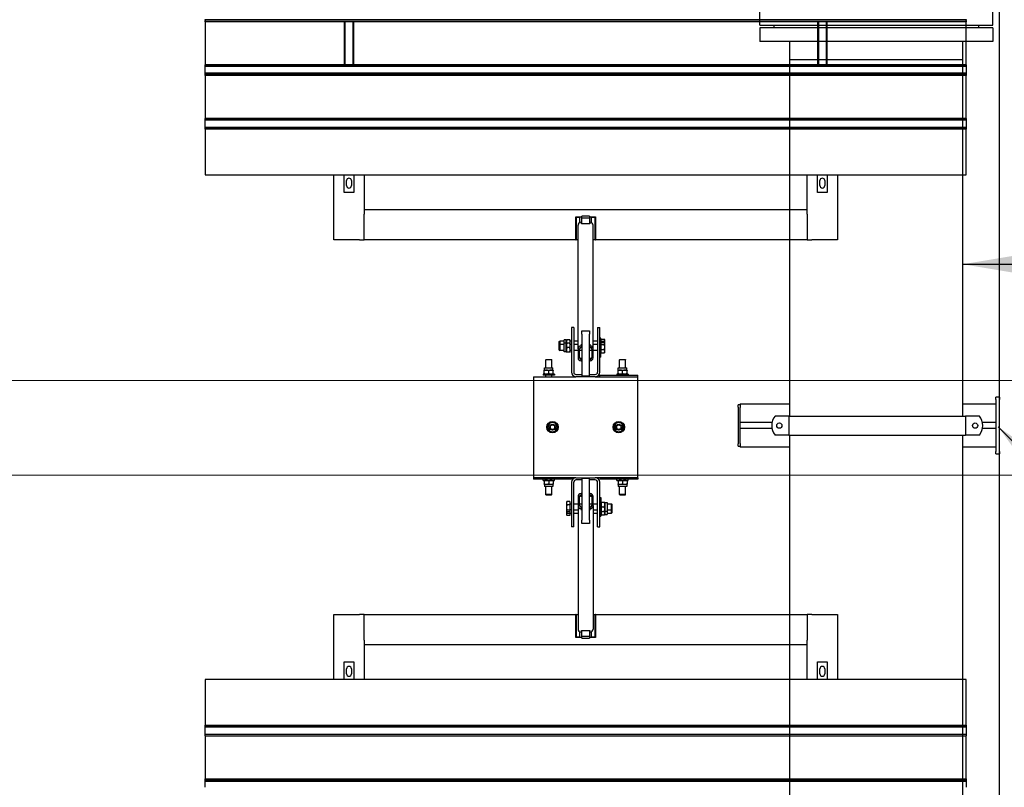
# Model space of a CAD drawing. Extents: x -89225 to 110569, y 13360 to 87647.
# Tile 317 of 478: x 47289 to 49889, y 69913 to 71941. Entities that reach past the tile are written whole.
import ezdxf

# ---------------------------------------------------------------- set-up
doc = ezdxf.new("R2010")
doc.units = 0
for name, color, linetype in [('Beluchtingstank', 253, 'Continuous'), ('Iv-Lines 035', 4, 'Continuous'), ('Iv-Lines 035 @ 100', 4, 'Continuous')]:
    doc.layers.add(name, color=color, linetype=linetype)
doc.styles.add('ISO', font='ISO.SHX')

# ---------------------------------------------------------------- blocks, each defined once
blk = doc.blocks.new('Leidingwerk beluchtingsinstallatie')
for p, q in [((1296564.8, -932306.8), (1296564.8, -932270.8)), ((1297179.8, -932306.8), (1297179.8, -932270.8)), ((1296564.8, -932306.8), (1297179.8, -932306.8)), ((1296602.3, -932306.8), (1296602.3, -932313.8)), ((1297142.3, -932306.8), (1297142.3, -932313.8)), ((1297179.8, -932313.8), (1296564.8, -932313.8)), ((1296564.8, -932313.8), (1296564.8, -932349.8)), ((1297179.8, -932313.8), (1297179.8, -932349.8)), ((1297179.8, -932349.8), (1296564.8, -932349.8)), ((1296643.7, -932397.4), (1296643.7, -932349.8)), ((1297100.9, -932397.4), (1297100.9, -932349.8)), ((1296643.7, -932397.4), (1297100.9, -932397.4)), ((1296643.7, -933339.8), (1296643.7, -932397.4)), ((1296643.7, -932397.4), (1297100.9, -932397.4)), ((1297100.9, -933339.8), (1297100.9, -932397.4)), ((1297197.8, -933289.5), (1297187.8, -933289.5)), ((1297187.8, -933295.5), (1297187.8, -933289.5)), ((1297187.8, -933295.5), (1297187.8, -933433.5)), ((1297197.8, -933289.5), (1297197.8, -933295.5)), ((1297197.8, -933433.5), (1297197.8, -933295.5)), ((1296507.8, -933316), (1296507.8, -933310)), ((1296512.8, -933310), (1296507.8, -933310)), ((1296507.8, -933316), (1296507.8, -933413)), ((1296512.8, -933307), (1296643.7, -933307)), ((1296512.8, -933307), (1296512.8, -933317)), ((1296512.8, -933357), (1296512.8, -933317)), ((1297100.9, -933307), (1297187.8, -933307)), ((1296633.4, -933339.8), (1296605.2, -933339.8)), ((1296641.4, -933339.8), (1296633.4, -933339.8)), ((1296641.4, -933339.8), (1296641.4, -933389.8)), ((1296641.4, -933339.8), (1297108.4, -933339.8)), ((1297108.4, -933339.8), (1297108.4, -933389.8)), ((1297116.4, -933339.8), (1297108.4, -933339.8)), ((1297144.6, -933339.8), (1297116.4, -933339.8)), ((1296597.1, -933357), (1296512.8, -933357)), ((1296512.8, -933372), (1296512.8, -933357)), ((1296512.8, -933412), (1296512.8, -933372)), ((1296512.8, -933372), (1296597, -933372)), ((1297187.8, -933357), (1297152.6, -933357)), ((1297152.7, -933372), (1297187.8, -933372)), ((1296633.4, -933389.8), (1296605.2, -933389.8)), ((1296641.4, -933389.8), (1296633.4, -933389.8)), ((1296641.4, -933389.8), (1297108.4, -933389.8)), ((1296643.7, -934466.8), (1296643.7, -933389.8)), ((1297100.9, -934466.8), (1297100.9, -933389.8)), ((1297116.4, -933389.8), (1297108.4, -933389.8)), ((1297144.6, -933389.8), (1297116.4, -933389.8)), ((1296507.8, -933419), (1296507.8, -933413)), ((1296507.8, -933419), (1296512.8, -933419)), ((1296512.8, -933412), (1296512.8, -933422)), ((1296643.7, -933422), (1296512.8, -933422)), ((1297187.8, -933422), (1297100.9, -933422)), ((1297187.8, -933439.5), (1297187.8, -933433.5)), ((1297187.8, -933439.5), (1297197.8, -933439.5)), ((1297197.8, -933433.5), (1297197.8, -933439.5))]:
    blk.add_line(p, q)
for centre in [(1296616.4, -933364.8), (1297133.4, -933364.8)]:
    blk.add_circle(centre, 7)
for centre, start, end in [((1296636.4, -933364.8), 141.3178, 218.6822), ((1297113.4, -933364.8), 321.3178, 38.6822)]:
    blk.add_arc(centre, 40, start, end)
blk = doc.blocks.new('Beluchtingselementen Bosman')
for p, q in [((1287289.4, -866121.8), (1287289.4, -866120.3)), ((1287289.4, -866121.8), (1287289.4, -866123.1)), ((1289299.4, -866121.8), (1287289.4, -866121.8)), ((1287289.4, -866125.9), (1287289.4, -866123.1)), ((1287289.4, -866126.6), (1287289.4, -866125.9)), ((1289299.4, -866125.9), (1287289.4, -866125.9)), ((1287289.4, -866126.6), (1287289.4, -866240)), ((1289299.4, -866126.6), (1287289.4, -866126.6)), ((1287656.9, -866126.6), (1287656.9, -866240)), ((1287658.9, -866126.6), (1287658.9, -866240)), ((1287679.9, -866126.6), (1287679.9, -866240)), ((1287681.9, -866240), (1287681.9, -866126.6)), ((1288906.9, -866126.6), (1288906.9, -866240)), ((1288908.9, -866126.6), (1288908.9, -866240)), ((1288929.9, -866126.6), (1288929.9, -866240)), ((1288931.9, -866240), (1288931.9, -866126.6)), ((1289299.4, -866120.3), (1289299.4, -866121.8)), ((1289299.4, -866123.1), (1289299.4, -866121.8)), ((1289299.4, -866123.1), (1289299.4, -866125.9)), ((1289299.4, -866125.9), (1289299.4, -866126.6)), ((1289299.4, -866240), (1289299.4, -866126.6)), ((1287289.4, -866240.7), (1287289.4, -866240)), ((1289299.4, -866240), (1287289.4, -866240)), ((1287289.4, -866243.5), (1287289.4, -866240.7)), ((1289299.4, -866240.7), (1287289.4, -866240.7)), ((1287289.4, -866243.5), (1287289.4, -866244.7)), ((1289299.4, -866243.5), (1287289.4, -866243.5)), ((1289299.4, -866240), (1289299.4, -866240.7)), ((1289299.4, -866240.7), (1289299.4, -866243.5)), ((1289299.4, -866244.7), (1289299.4, -866243.5)), ((1287289.4, -866246.3), (1287289.4, -866244.7)), ((1289299.4, -866244.7), (1287289.4, -866244.7)), ((1287289.4, -866262.3), (1287289.4, -866246.3)), ((1287289.4, -866263.8), (1287289.4, -866262.3)), ((1289299.4, -866262.3), (1287289.4, -866262.3)), ((1287289.4, -866263.8), (1287289.4, -866265.1)), ((1289299.4, -866263.8), (1287289.4, -866263.8)), ((1287289.4, -866267.9), (1287289.4, -866265.1)), ((1287289.4, -866268.6), (1287289.4, -866267.9)), ((1289299.4, -866267.9), (1287289.4, -866267.9)), ((1287289.4, -866268.6), (1287289.4, -866382)), ((1289299.4, -866268.6), (1287289.4, -866268.6)), ((1289299.4, -866244.7), (1289299.4, -866246.3)), ((1289299.4, -866246.3), (1289299.4, -866262.3)), ((1289299.4, -866262.3), (1289299.4, -866263.8)), ((1289299.4, -866265.1), (1289299.4, -866263.8)), ((1289299.4, -866265.1), (1289299.4, -866267.9)), ((1289299.4, -866267.9), (1289299.4, -866268.6)), ((1289299.4, -866382), (1289299.4, -866268.6)), ((1287289.4, -866382.7), (1287289.4, -866382)), ((1289299.4, -866382), (1287289.4, -866382)), ((1287289.4, -866385.5), (1287289.4, -866382.7)), ((1289299.4, -866382.7), (1287289.4, -866382.7)), ((1287289.4, -866385.5), (1287289.4, -866386.7)), ((1287289.4, -866388.3), (1287289.4, -866386.7)), ((1289299.4, -866386.7), (1287289.4, -866386.7)), ((1287289.4, -866404.3), (1287289.4, -866388.3)), ((1289299.4, -866382), (1289299.4, -866382.7)), ((1289299.4, -866382.7), (1289299.4, -866385.5)), ((1289299.4, -866386.7), (1289299.4, -866385.5)), ((1289299.4, -866386.7), (1289299.4, -866388.3)), ((1289299.4, -866388.3), (1289299.4, -866404.3)), ((1287289.4, -866405.8), (1287289.4, -866404.3)), ((1287289.4, -866405.8), (1287289.4, -866407.1)), ((1289299.4, -866405.8), (1287289.4, -866405.8)), ((1287289.4, -866409.9), (1287289.4, -866407.1)), ((1287289.4, -866410.6), (1287289.4, -866409.9)), ((1289299.4, -866409.9), (1287289.4, -866409.9)), ((1287289.4, -866410.6), (1287289.4, -866531.3)), ((1289299.4, -866410.6), (1287289.4, -866410.6)), ((1289299.4, -866404.3), (1289299.4, -866405.8)), ((1289299.4, -866407.1), (1289299.4, -866405.8)), ((1289299.4, -866407.1), (1289299.4, -866409.9)), ((1289299.4, -866409.9), (1289299.4, -866410.6)), ((1289299.4, -866531.3), (1289299.4, -866410.6)), ((1287289.4, -866531.3), (1289299.4, -866531.3)), ((1287629.4, -866702.8), (1287629.4, -866531.3)), ((1287656.9, -866577.9), (1287656.9, -866531.3)), ((1287662.9, -866559.3), (1287662.9, -866546.3)), ((1287675.9, -866546.3), (1287675.9, -866559.3)), ((1287681.9, -866531.3), (1287681.9, -866577.9)), ((1287709.4, -866531.3), (1287709.4, -866622.8)), ((1288879.4, -866622.8), (1288879.4, -866531.3)), ((1288906.9, -866577.9), (1288906.9, -866531.3)), ((1288912.9, -866559.3), (1288912.9, -866546.3)), ((1288925.9, -866546.3), (1288925.9, -866559.3)), ((1288931.9, -866531.3), (1288931.9, -866577.9)), ((1288959.4, -866531.3), (1288959.4, -866702.8)), ((1287681.9, -866577.9), (1287656.9, -866577.9)), ((1288931.9, -866577.9), (1288906.9, -866577.9)), ((1287709.4, -866622.8), (1288879.4, -866622.8)), ((1287709.4, -866622.8), (1287709.4, -866634.8)), ((1288879.4, -866634.8), (1288879.4, -866622.8)), ((1287709.4, -866702.8), (1287709.4, -866634.8)), ((1288268.4, -866702.8), (1288268.4, -866641.8)), ((1288268.4, -866641.8), (1288284.4, -866641.8)), ((1288269.4, -866642.8), (1288269.4, -866702.8)), ((1288269.4, -866642.8), (1288279.4, -866642.8)), ((1288279.4, -866657), (1288279.4, -866642.8)), ((1288283.4, -866656.4), (1288282.4, -866656.4)), ((1288283.4, -866660.9), (1288283.4, -866656.4)), ((1288304.4, -866640.6), (1288284.4, -866640.6)), ((1288284.4, -866645.9), (1288284.4, -866640.6)), ((1288304.4, -866645.9), (1288284.4, -866645.9)), ((1288284.4, -866660.9), (1288284.4, -866645.9)), ((1288304.4, -866640.6), (1288304.4, -866645.9)), ((1288304.4, -866641.8), (1288320.4, -866641.8)), ((1288304.4, -866645.9), (1288304.4, -866660.9)), ((1288306.4, -866656.4), (1288305.4, -866656.4)), ((1288305.4, -866656.4), (1288305.4, -866660.9)), ((1288309.4, -866642.8), (1288309.4, -866657)), ((1288309.4, -866642.8), (1288319.4, -866642.8)), ((1288319.4, -866702.8), (1288319.4, -866642.8)), ((1288320.4, -866641.8), (1288320.4, -866702.8)), ((1288879.4, -866634.8), (1288879.4, -866702.8)), ((1288274.4, -866990.6), (1288274.4, -866664.4)), ((1288305.4, -866660.9), (1288283.4, -866660.9)), ((1288314.4, -866990.6), (1288314.4, -866664.4)), ((1287697.4, -866702.8), (1287629.4, -866702.8)), ((1287697.4, -866702.8), (1287709.4, -866702.8)), ((1288268.4, -866702.8), (1287709.4, -866702.8)), ((1288268.4, -866702.8), (1288269.4, -866702.8)), ((1288274.4, -866702.8), (1288269.4, -866702.8)), ((1288319.4, -866702.8), (1288314.4, -866702.8)), ((1288319.4, -866702.8), (1288320.4, -866702.8)), ((1288879.4, -866702.8), (1288320.4, -866702.8)), ((1288879.4, -866702.8), (1288891.4, -866702.8)), ((1288959.4, -866702.8), (1288891.4, -866702.8)), ((1288256.9, -866934.3), (1288256.9, -867052.3)), ((1288262.9, -866934.3), (1288256.9, -866934.3)), ((1288262.9, -866934.3), (1288262.9, -867052.3)), ((1288284.4, -866943.4), (1288304.4, -866943.4)), ((1288284.4, -866952.3), (1288284.4, -866943.4)), ((1288304.4, -866943.4), (1288304.4, -866952.3)), ((1288325.9, -866934.3), (1288331.9, -866934.3)), ((1288325.9, -866934.3), (1288325.9, -867052.3)), ((1288331.9, -867052.3), (1288331.9, -866934.3)), ((1288224.9, -866971.8), (1288226.1, -866970.6)), ((1288224.9, -866980.7), (1288224.9, -866971.8)), ((1288226.1, -866970.6), (1288226.1, -866979.5)), ((1288237.9, -866970.6), (1288226.1, -866970.6)), ((1288237.9, -866976.2), (1288237.9, -866967.3)), ((1288243.4, -866967.3), (1288237.9, -866967.3)), ((1288243.4, -866967.3), (1288243.8, -866966.6)), ((1288243.4, -866976.2), (1288243.4, -866967.3)), ((1288243.8, -866966.6), (1288244.9, -866966.6)), ((1288252.4, -866966.6), (1288244.9, -866966.6)), ((1288252.4, -866966.6), (1288253.5, -866966.6)), ((1288253.9, -866967.3), (1288253.5, -866966.6)), ((1288253.9, -866976.2), (1288253.9, -866967.3)), ((1288256.9, -866970.6), (1288253.9, -866970.6)), ((1288274.4, -866970.6), (1288262.9, -866970.6)), ((1288284.4, -866952.3), (1288284.4, -867062)), ((1288304.4, -867062), (1288304.4, -866952.3)), ((1288325.9, -866970.6), (1288314.4, -866970.6)), ((1288334.9, -866962.5), (1288331.9, -866962.5)), ((1288334.9, -867012.5), (1288334.9, -866962.5)), ((1288335.7, -866967.6), (1288334.9, -866967.6)), ((1288335.7, -866964.9), (1288343.8, -866964.9)), ((1288335.7, -866970.1), (1288335.7, -866964.9)), ((1288335.7, -866973.8), (1288335.7, -866970.1)), ((1288335.7, -866970.1), (1288343.8, -866970.1)), ((1288344.9, -866966.6), (1288344.4, -866965.6)), ((1288344.9, -866967.5), (1288344.9, -866966.6)), ((1288344.9, -866975.5), (1288344.9, -866967.5)), ((1288224.9, -866980.7), (1288226.1, -866979.5)), ((1288224.9, -866994.3), (1288224.9, -866980.7)), ((1288224.9, -866994.3), (1288226.1, -866995.5)), ((1288226.1, -866979.5), (1288226.1, -866995.5)), ((1288237.9, -866979.5), (1288226.1, -866979.5)), ((1288237.9, -866995.5), (1288226.1, -866995.5)), ((1288237.9, -866998.7), (1288237.9, -866976.2)), ((1288243.4, -866976.2), (1288237.9, -866976.2)), ((1288243.4, -866976.2), (1288243.8, -866975.5)), ((1288243.4, -866998.7), (1288243.4, -866976.2)), ((1288243.8, -866975.5), (1288244.9, -866975.5)), ((1288252.4, -866975.5), (1288244.9, -866975.5)), ((1288252.4, -866987.5), (1288244.9, -866987.5)), ((1288252.4, -866975.5), (1288253.5, -866975.5)), ((1288253.9, -866976.2), (1288253.5, -866975.5)), ((1288253.9, -866998.7), (1288253.9, -866976.2)), ((1288256.9, -866979.5), (1288253.9, -866979.5)), ((1288256.9, -866995.5), (1288253.9, -866995.5)), ((1288274.4, -866979.5), (1288262.9, -866979.5)), ((1288274.4, -866995.5), (1288262.9, -866995.5)), ((1288274.4, -866990.6), (1288274.4, -867014.5)), ((1288278.4, -867014.5), (1288278.4, -866990.6)), ((1288284.4, -866995.5), (1288278.4, -866995.5)), ((1288283.4, -866982.7), (1288282.4, -866982.7)), ((1288282.4, -866986.7), (1288283.4, -866986.7)), ((1288283.4, -866982.7), (1288283.4, -866978.2)), ((1288283.4, -866978.2), (1288284.4, -866978.2)), ((1288284.4, -866982.2), (1288283.4, -866982.2)), ((1288283.4, -866986.7), (1288283.4, -866982.7)), ((1288304.4, -866978.2), (1288305.4, -866978.2)), ((1288305.4, -866982.2), (1288304.4, -866982.2)), ((1288310.4, -866995.5), (1288304.4, -866995.5)), ((1288305.4, -866978.2), (1288305.4, -866982.7)), ((1288305.4, -866982.7), (1288305.4, -866986.7)), ((1288306.4, -866982.7), (1288305.4, -866982.7)), ((1288305.4, -866986.7), (1288306.4, -866986.7)), ((1288310.4, -866990.6), (1288310.4, -867014.5)), ((1288325.9, -866979.5), (1288314.4, -866979.5)), ((1288314.4, -867014.5), (1288314.4, -866990.6)), ((1288325.9, -866995.5), (1288314.4, -866995.5)), ((1288335.7, -866976.5), (1288334.9, -866976.5)), ((1288335.7, -866973.8), (1288343.8, -866973.8)), ((1288335.7, -866979), (1288335.7, -866973.8)), ((1288335.7, -866992.7), (1288335.7, -866979)), ((1288335.7, -866979), (1288343.8, -866979)), ((1288335.7, -867001.2), (1288335.7, -866992.7)), ((1288335.7, -866992.7), (1288343.8, -866992.7)), ((1288344.9, -866975.5), (1288344.4, -866974.5)), ((1288344.9, -866976.4), (1288344.9, -866975.5)), ((1288344.9, -866985.8), (1288344.9, -866976.4)), ((1288344.9, -866996.9), (1288344.9, -866985.8)), ((1288344.9, -866999.5), (1288344.9, -866996.9)), ((1288189.4, -867019.3), (1288188.9, -867019.8)), ((1288204.9, -867019.8), (1288188.9, -867019.8)), ((1288188.9, -867041.3), (1288188.9, -867019.8)), ((1288189.4, -867019.3), (1288204.4, -867019.3)), ((1288204.4, -867019.3), (1288204.9, -867019.8)), ((1288204.9, -867041.3), (1288204.9, -867019.8)), ((1288243.4, -866998.7), (1288237.9, -866998.7)), ((1288243.4, -866998.7), (1288243.8, -866999.5)), ((1288244.9, -866999.5), (1288243.8, -866999.5)), ((1288252.4, -866999.5), (1288244.9, -866999.5)), ((1288253.5, -866999.5), (1288252.4, -866999.5)), ((1288253.9, -866998.7), (1288253.5, -866999.5)), ((1288283.4, -867018.5), (1288282.4, -867018.5)), ((1288282.4, -867022.5), (1288283.4, -867022.5)), ((1288283.4, -867018.5), (1288283.4, -867014.1)), ((1288283.4, -867014.1), (1288284.4, -867014.1)), ((1288284.4, -867018.1), (1288283.4, -867018.1)), ((1288283.4, -867022.5), (1288283.4, -867018.5)), ((1288304.4, -867014.1), (1288305.4, -867014.1)), ((1288305.4, -867018.1), (1288304.4, -867018.1)), ((1288305.4, -867014.1), (1288305.4, -867018.5)), ((1288306.4, -867018.5), (1288305.4, -867018.5)), ((1288305.4, -867018.5), (1288305.4, -867022.5)), ((1288305.4, -867022.5), (1288306.4, -867022.5)), ((1288334.9, -867012.5), (1288331.9, -867012.5)), ((1288335.7, -866998.5), (1288334.9, -866998.5)), ((1288335.7, -867001.2), (1288343.8, -867001.2)), ((1288344.9, -866999.5), (1288344.4, -867000.4)), ((1288384.4, -867019.3), (1288383.9, -867019.8)), ((1288399.9, -867019.8), (1288383.9, -867019.8)), ((1288383.9, -867041.3), (1288383.9, -867019.8)), ((1288384.4, -867019.3), (1288399.4, -867019.3)), ((1288399.4, -867019.3), (1288399.9, -867019.8)), ((1288399.9, -867041.3), (1288399.9, -867019.8)), ((1288185.7, -867046.8), (1288184.9, -867047.2)), ((1288184.9, -867048.3), (1288184.9, -867047.2)), ((1288184.9, -867055.8), (1288184.9, -867048.3)), ((1288185.7, -867041.3), (1288208.2, -867041.3)), ((1288185.7, -867046.8), (1288185.7, -867041.3)), ((1288185.7, -867046.8), (1288208.2, -867046.8)), ((1288196.9, -867055.8), (1288196.9, -867048.3)), ((1288208.2, -867046.8), (1288208.2, -867041.3)), ((1288208.2, -867046.8), (1288208.9, -867047.2)), ((1288208.9, -867047.2), (1288208.9, -867048.3)), ((1288208.9, -867055.8), (1288208.9, -867048.3)), ((1288380.7, -867046.8), (1288379.9, -867047.2)), ((1288379.9, -867048.3), (1288379.9, -867047.2)), ((1288379.9, -867055.8), (1288379.9, -867048.3)), ((1288380.7, -867041.3), (1288403.2, -867041.3)), ((1288380.7, -867046.8), (1288380.7, -867041.3)), ((1288380.7, -867046.8), (1288403.2, -867046.8)), ((1288391.9, -867055.8), (1288391.9, -867048.3)), ((1288403.2, -867046.8), (1288403.2, -867041.3)), ((1288403.2, -867046.8), (1288403.9, -867047.2)), ((1288403.9, -867047.2), (1288403.9, -867048.3)), ((1288403.9, -867055.8), (1288403.9, -867048.3)), ((1288156.9, -867064.3), (1288156.9, -867076.3)), ((1288156.9, -867064.3), (1288268.9, -867064.3)), ((1288211.9, -867057.3), (1288181.9, -867057.3)), ((1288181.9, -867057.3), (1288181.9, -867060.3)), ((1288211.9, -867060.3), (1288181.9, -867060.3)), ((1288184.9, -867056.9), (1288184.9, -867055.8)), ((1288185.7, -867057.3), (1288184.9, -867056.9)), ((1288188.9, -867064.3), (1288188.9, -867060.3)), ((1288204.9, -867064.3), (1288204.9, -867060.3)), ((1288208.2, -867057.3), (1288208.9, -867056.9)), ((1288208.9, -867055.8), (1288208.9, -867056.9)), ((1288211.9, -867057.3), (1288211.9, -867060.3)), ((1288268.9, -867058.3), (1288284.4, -867058.3)), ((1288319.9, -867064.3), (1288268.9, -867064.3)), ((1288284.4, -867062), (1288304.4, -867062)), ((1288304.4, -867058.3), (1288319.9, -867058.3)), ((1288319.9, -867064.3), (1288331.9, -867064.3)), ((1288331.9, -867060.3), (1288431.9, -867060.3)), ((1288331.9, -867064.3), (1288331.9, -867060.3)), ((1288331.9, -867064.3), (1288431.9, -867064.3)), ((1288406.9, -867057.3), (1288376.9, -867057.3)), ((1288376.9, -867057.3), (1288376.9, -867060.3)), ((1288379.9, -867056.9), (1288379.9, -867055.8)), ((1288380.7, -867057.3), (1288379.9, -867056.9)), ((1288403.2, -867057.3), (1288403.9, -867056.9)), ((1288403.9, -867055.8), (1288403.9, -867056.9)), ((1288406.9, -867057.3), (1288406.9, -867060.3)), ((1288431.9, -867064.3), (1288431.9, -867060.3)), ((1288431.9, -867076.3), (1288431.9, -867064.3)), ((1288156.9, -867076.3), (1288156.9, -867319.3)), ((1288431.9, -867319.3), (1288431.9, -867076.3)), ((1288156.9, -867319.3), (1288156.9, -867331.3)), ((1288256.9, -867331.3), (1288156.9, -867331.3)), ((1288156.9, -867331.3), (1288156.9, -867335.3)), ((1288256.9, -867335.3), (1288156.9, -867335.3)), ((1288181.9, -867338.3), (1288181.9, -867335.3)), ((1288211.9, -867338.3), (1288211.9, -867335.3)), ((1288256.9, -867331.3), (1288256.9, -867335.3)), ((1288268.9, -867331.3), (1288256.9, -867331.3)), ((1288268.9, -867331.3), (1288319.9, -867331.3)), ((1288284.4, -867333.5), (1288284.4, -867443.3)), ((1288304.4, -867333.5), (1288284.4, -867333.5)), ((1288304.4, -867443.3), (1288304.4, -867333.5)), ((1288331.9, -867331.3), (1288319.9, -867331.3)), ((1288431.9, -867331.3), (1288331.9, -867331.3)), ((1288331.9, -867331.3), (1288331.9, -867335.3)), ((1288431.9, -867335.3), (1288331.9, -867335.3)), ((1288376.9, -867338.3), (1288376.9, -867335.3)), ((1288406.9, -867338.3), (1288406.9, -867335.3)), ((1288431.9, -867331.3), (1288431.9, -867319.3)), ((1288431.9, -867331.3), (1288431.9, -867335.3)), ((1288181.9, -867338.3), (1288211.9, -867338.3)), ((1288185.7, -867338.3), (1288184.9, -867338.7)), ((1288184.9, -867339.8), (1288184.9, -867338.7)), ((1288184.9, -867339.8), (1288184.9, -867347.3)), ((1288184.9, -867348.4), (1288184.9, -867347.3)), ((1288185.7, -867348.8), (1288184.9, -867348.4)), ((1288208.2, -867348.8), (1288185.7, -867348.8)), ((1288185.7, -867348.8), (1288185.7, -867354.3)), ((1288208.2, -867354.3), (1288185.7, -867354.3)), ((1288188.9, -867375.8), (1288188.9, -867354.3)), ((1288196.9, -867339.8), (1288196.9, -867347.3)), ((1288204.9, -867375.8), (1288204.9, -867354.3)), ((1288208.2, -867338.3), (1288208.9, -867338.7)), ((1288208.2, -867348.8), (1288208.9, -867348.4)), ((1288208.2, -867348.8), (1288208.2, -867354.3)), ((1288208.9, -867338.7), (1288208.9, -867339.8)), ((1288208.9, -867339.8), (1288208.9, -867347.3)), ((1288208.9, -867347.3), (1288208.9, -867348.4)), ((1288256.9, -867343.3), (1288256.9, -867461.3)), ((1288262.9, -867461.3), (1288262.9, -867343.3)), ((1288284.4, -867337.3), (1288268.9, -867337.3)), ((1288319.9, -867337.3), (1288304.4, -867337.3)), ((1288325.9, -867461.3), (1288325.9, -867343.3)), ((1288331.9, -867461.3), (1288331.9, -867343.3)), ((1288376.9, -867338.3), (1288406.9, -867338.3)), ((1288380.7, -867338.3), (1288379.9, -867338.7)), ((1288379.9, -867339.8), (1288379.9, -867338.7)), ((1288379.9, -867339.8), (1288379.9, -867347.3)), ((1288379.9, -867348.4), (1288379.9, -867347.3)), ((1288380.7, -867348.8), (1288379.9, -867348.4)), ((1288403.2, -867348.8), (1288380.7, -867348.8)), ((1288380.7, -867348.8), (1288380.7, -867354.3)), ((1288403.2, -867354.3), (1288380.7, -867354.3)), ((1288383.9, -867375.8), (1288383.9, -867354.3)), ((1288391.9, -867339.8), (1288391.9, -867347.3)), ((1288399.9, -867375.8), (1288399.9, -867354.3)), ((1288403.2, -867338.3), (1288403.9, -867338.7)), ((1288403.2, -867348.8), (1288403.9, -867348.4)), ((1288403.2, -867348.8), (1288403.2, -867354.3)), ((1288403.9, -867338.7), (1288403.9, -867339.8)), ((1288403.9, -867339.8), (1288403.9, -867347.3)), ((1288403.9, -867347.3), (1288403.9, -867348.4)), ((1288204.9, -867375.8), (1288188.9, -867375.8)), ((1288189.4, -867376.3), (1288188.9, -867375.8)), ((1288189.4, -867376.3), (1288204.4, -867376.3)), ((1288204.4, -867376.3), (1288204.9, -867375.8)), ((1288274.4, -867381), (1288274.4, -867404.9)), ((1288278.4, -867404.9), (1288278.4, -867381)), ((1288283.4, -867373.1), (1288282.4, -867373.1)), ((1288282.4, -867377.1), (1288283.4, -867377.1)), ((1288283.4, -867377.1), (1288283.4, -867373.1)), ((1288283.4, -867381.5), (1288283.4, -867377.1)), ((1288283.4, -867377.5), (1288284.4, -867377.5)), ((1288284.4, -867381.5), (1288283.4, -867381.5)), ((1288304.4, -867377.5), (1288305.4, -867377.5)), ((1288305.4, -867381.5), (1288304.4, -867381.5)), ((1288306.4, -867373.1), (1288305.4, -867373.1)), ((1288305.4, -867373.1), (1288305.4, -867377.1)), ((1288305.4, -867377.1), (1288305.4, -867381.5)), ((1288305.4, -867377.1), (1288306.4, -867377.1)), ((1288310.4, -867381), (1288310.4, -867404.9)), ((1288314.4, -867404.9), (1288314.4, -867381)), ((1288331.9, -867383.1), (1288334.9, -867383.1)), ((1288334.9, -867383.1), (1288334.9, -867433.1)), ((1288399.9, -867375.8), (1288383.9, -867375.8)), ((1288384.4, -867376.3), (1288383.9, -867375.8)), ((1288384.4, -867376.3), (1288399.4, -867376.3)), ((1288399.4, -867376.3), (1288399.9, -867375.8)), ((1288243.9, -867396.1), (1288244.5, -867395.2)), ((1288243.9, -867396.1), (1288243.9, -867398.6)), ((1288243.9, -867398.6), (1288243.9, -867409.8)), ((1288243.9, -867409.8), (1288243.9, -867419.2)), ((1288253.1, -867394.4), (1288245, -867394.4)), ((1288253.1, -867402.9), (1288245, -867402.9)), ((1288253.1, -867394.4), (1288253.1, -867402.9)), ((1288253.1, -867397.1), (1288253.9, -867397.1)), ((1288253.1, -867402.9), (1288253.1, -867416.6)), ((1288253.9, -867419.1), (1288253.9, -867397.1)), ((1288253.9, -867400.6), (1288256.9, -867400.6)), ((1288262.9, -867400.1), (1288274.4, -867400.1)), ((1288274.4, -867404.9), (1288274.4, -867731.2)), ((1288278.4, -867400.1), (1288284.4, -867400.1)), ((1288283.4, -867408.9), (1288282.4, -867408.9)), ((1288282.4, -867412.9), (1288283.4, -867412.9)), ((1288283.4, -867412.9), (1288283.4, -867408.9)), ((1288283.4, -867417.4), (1288283.4, -867412.9)), ((1288283.4, -867413.4), (1288284.4, -867413.4)), ((1288304.4, -867400.1), (1288310.4, -867400.1)), ((1288304.4, -867413.4), (1288305.4, -867413.4)), ((1288306.4, -867408.9), (1288305.4, -867408.9)), ((1288305.4, -867408.9), (1288305.4, -867412.9)), ((1288305.4, -867412.9), (1288306.4, -867412.9)), ((1288305.4, -867412.9), (1288305.4, -867417.4)), ((1288314.4, -867400.1), (1288325.9, -867400.1)), ((1288314.4, -867404.9), (1288314.4, -867731.2)), ((1288334.9, -867396.9), (1288335.3, -867396.1)), ((1288335.3, -867396.1), (1288336.4, -867396.1)), ((1288336.4, -867396.1), (1288343.9, -867396.1)), ((1288336.4, -867408.1), (1288343.9, -867408.1)), ((1288343.9, -867396.1), (1288345, -867396.1)), ((1288345.4, -867396.9), (1288345, -867396.1)), ((1288345.4, -867396.9), (1288345.4, -867419.4)), ((1288345.4, -867396.9), (1288350.9, -867396.9)), ((1288350.9, -867396.9), (1288350.9, -867419.4)), ((1288350.9, -867400.1), (1288362.7, -867400.1)), ((1288362.7, -867416.1), (1288362.7, -867400.1)), ((1288363.9, -867401.3), (1288362.7, -867400.1)), ((1288363.9, -867401.3), (1288363.9, -867414.9)), ((1288243.9, -867419.2), (1288243.9, -867420.1)), ((1288243.9, -867420.1), (1288244.5, -867421.1)), ((1288243.9, -867420.1), (1288243.9, -867428.1)), ((1288243.9, -867428.1), (1288243.9, -867429)), ((1288243.9, -867429), (1288244.5, -867429.9)), ((1288253.1, -867416.6), (1288245, -867416.6)), ((1288253.1, -867421.8), (1288245, -867421.8)), ((1288253.1, -867425.5), (1288245, -867425.5)), ((1288253.1, -867430.7), (1288245, -867430.7)), ((1288253.1, -867416.6), (1288253.1, -867421.8)), ((1288253.1, -867419.1), (1288253.9, -867419.1)), ((1288253.1, -867421.8), (1288253.1, -867425.5)), ((1288253.1, -867425.5), (1288253.1, -867430.7)), ((1288253.1, -867428), (1288253.9, -867428)), ((1288253.9, -867415.6), (1288256.9, -867415.6)), ((1288253.9, -867428), (1288253.9, -867419.1)), ((1288253.9, -867424.5), (1288256.9, -867424.5)), ((1288262.9, -867416.1), (1288274.4, -867416.1)), ((1288262.9, -867425), (1288274.4, -867425)), ((1288284.4, -867417.4), (1288283.4, -867417.4)), ((1288305.4, -867417.4), (1288304.4, -867417.4)), ((1288314.4, -867416.1), (1288325.9, -867416.1)), ((1288314.4, -867425), (1288325.9, -867425)), ((1288331.9, -867433.1), (1288334.9, -867433.1)), ((1288334.9, -867419.4), (1288335.3, -867420.1)), ((1288334.9, -867428.2), (1288335.3, -867429)), ((1288336.4, -867420.1), (1288335.3, -867420.1)), ((1288336.4, -867429), (1288335.3, -867429)), ((1288336.4, -867420.1), (1288343.9, -867420.1)), ((1288336.4, -867429), (1288343.9, -867429)), ((1288345, -867420.1), (1288343.9, -867420.1)), ((1288345, -867429), (1288343.9, -867429)), ((1288345.4, -867419.4), (1288345, -867420.1)), ((1288345.4, -867428.2), (1288345, -867429)), ((1288345.4, -867419.4), (1288350.9, -867419.4)), ((1288345.4, -867419.4), (1288345.4, -867428.2)), ((1288345.4, -867428.2), (1288350.9, -867428.2)), ((1288350.9, -867416.1), (1288362.7, -867416.1)), ((1288350.9, -867419.4), (1288350.9, -867428.2)), ((1288350.9, -867425), (1288362.7, -867425)), ((1288363.9, -867414.9), (1288362.7, -867416.1)), ((1288362.7, -867425), (1288362.7, -867416.1)), ((1288363.9, -867423.8), (1288362.7, -867425)), ((1288363.9, -867414.9), (1288363.9, -867423.8)), ((1288262.9, -867461.3), (1288256.9, -867461.3)), ((1288284.4, -867452.2), (1288284.4, -867443.3)), ((1288304.4, -867452.2), (1288284.4, -867452.2)), ((1288304.4, -867443.3), (1288304.4, -867452.2)), ((1288325.9, -867461.3), (1288331.9, -867461.3)), ((1287629.4, -867864.3), (1287629.4, -867692.8)), ((1287629.4, -867692.8), (1287697.4, -867692.8)), ((1287709.4, -867692.8), (1287697.4, -867692.8)), ((1287709.4, -867692.8), (1288268.4, -867692.8)), ((1287709.4, -867760.8), (1287709.4, -867692.8)), ((1288268.4, -867753.8), (1288268.4, -867692.8)), ((1288269.4, -867692.8), (1288268.4, -867692.8)), ((1288269.4, -867692.8), (1288274.4, -867692.8)), ((1288269.4, -867692.8), (1288269.4, -867752.8)), ((1288314.4, -867692.8), (1288319.4, -867692.8)), ((1288320.4, -867692.8), (1288319.4, -867692.8)), ((1288319.4, -867752.8), (1288319.4, -867692.8)), ((1288320.4, -867692.8), (1288879.4, -867692.8)), ((1288320.4, -867692.8), (1288320.4, -867753.8)), ((1288891.4, -867692.8), (1288879.4, -867692.8)), ((1288879.4, -867692.8), (1288879.4, -867760.8)), ((1288891.4, -867692.8), (1288959.4, -867692.8)), ((1288959.4, -867692.8), (1288959.4, -867864.3)), ((1288279.4, -867752.8), (1288279.4, -867738.6)), ((1288282.4, -867739.2), (1288283.4, -867739.2)), ((1288283.4, -867739.2), (1288283.4, -867734.7)), ((1288283.4, -867734.7), (1288305.4, -867734.7)), ((1288284.4, -867749.7), (1288284.4, -867734.7)), ((1288284.4, -867755), (1288284.4, -867749.7)), ((1288284.4, -867749.7), (1288304.4, -867749.7)), ((1288304.4, -867734.7), (1288304.4, -867749.7)), ((1288304.4, -867749.7), (1288304.4, -867755)), ((1288305.4, -867734.7), (1288305.4, -867739.2)), ((1288305.4, -867739.2), (1288306.4, -867739.2)), ((1288309.4, -867738.6), (1288309.4, -867752.8)), ((1287709.4, -867760.8), (1287709.4, -867772.8)), ((1287709.4, -867772.8), (1287709.4, -867864.3)), ((1288879.4, -867772.8), (1287709.4, -867772.8)), ((1288284.4, -867753.8), (1288268.4, -867753.8)), ((1288279.4, -867752.8), (1288269.4, -867752.8)), ((1288284.4, -867755), (1288304.4, -867755)), ((1288320.4, -867753.8), (1288304.4, -867753.8)), ((1288319.4, -867752.8), (1288309.4, -867752.8)), ((1288879.4, -867772.8), (1288879.4, -867760.8)), ((1288879.4, -867864.3), (1288879.4, -867772.8)), ((1287656.9, -867864.3), (1287656.9, -867817.7)), ((1287656.9, -867817.7), (1287681.9, -867817.7)), ((1287681.9, -867817.7), (1287681.9, -867864.3)), ((1288906.9, -867864.3), (1288906.9, -867817.7)), ((1288906.9, -867817.7), (1288931.9, -867817.7)), ((1288931.9, -867817.7), (1288931.9, -867864.3)), ((1287662.9, -867849.3), (1287662.9, -867836.3)), ((1287675.9, -867836.3), (1287675.9, -867849.3)), ((1288912.9, -867849.3), (1288912.9, -867836.3)), ((1288925.9, -867836.3), (1288925.9, -867849.3)), ((1289299.4, -867864.3), (1287289.4, -867864.3)), ((1287289.4, -867864.3), (1287289.4, -867985)), ((1289299.4, -867985), (1289299.4, -867864.3)), ((1287289.4, -867985.7), (1287289.4, -867985)), ((1287289.4, -867985), (1289299.4, -867985)), ((1287289.4, -867988.5), (1287289.4, -867985.7)), ((1287289.4, -867985.7), (1289299.4, -867985.7)), ((1289299.4, -867985), (1289299.4, -867985.7)), ((1289299.4, -867985.7), (1289299.4, -867988.5)), ((1287289.4, -867988.5), (1287289.4, -867989.7)), ((1287289.4, -867991.3), (1287289.4, -867989.7)), ((1287289.4, -867989.7), (1289299.4, -867989.7)), ((1287289.4, -868007.3), (1287289.4, -867991.3)), ((1287289.4, -868008.8), (1287289.4, -868007.3)), ((1287289.4, -868008.8), (1287289.4, -868010.1)), ((1287289.4, -868008.8), (1289299.4, -868008.8)), ((1287289.4, -868012.9), (1287289.4, -868010.1)), ((1289299.4, -867989.7), (1289299.4, -867988.5)), ((1289299.4, -867989.7), (1289299.4, -867991.3)), ((1289299.4, -867991.3), (1289299.4, -868007.3)), ((1289299.4, -868007.3), (1289299.4, -868008.8)), ((1289299.4, -868010.1), (1289299.4, -868008.8)), ((1289299.4, -868010.1), (1289299.4, -868012.9)), ((1287289.4, -868013.6), (1287289.4, -868012.9)), ((1287289.4, -868012.9), (1289299.4, -868012.9)), ((1287289.4, -868013.6), (1287289.4, -868127)), ((1287289.4, -868013.6), (1289299.4, -868013.6)), ((1289299.4, -868012.9), (1289299.4, -868013.6)), ((1289299.4, -868127), (1289299.4, -868013.6)), ((1287289.4, -868127.7), (1287289.4, -868127)), ((1287289.4, -868127), (1289299.4, -868127)), ((1287289.4, -868130.5), (1287289.4, -868127.7)), ((1287289.4, -868127.7), (1289299.4, -868127.7)), ((1287289.4, -868130.5), (1287289.4, -868131.7)), ((1287289.4, -868133.3), (1287289.4, -868131.7)), ((1287289.4, -868131.7), (1289299.4, -868131.7)), ((1287289.4, -868149.3), (1287289.4, -868133.3)), ((1287289.4, -868133.3), (1289299.4, -868133.3)), ((1289299.4, -868127), (1289299.4, -868127.7)), ((1289299.4, -868127.7), (1289299.4, -868130.5)), ((1289299.4, -868131.7), (1289299.4, -868130.5)), ((1289299.4, -868131.7), (1289299.4, -868133.3)), ((1289299.4, -868133.3), (1289299.4, -868149.3))]:
    blk.add_line(p, q)
for centre, radius in [((1288206.9, -867197.8), 15), ((1288206.9, -867197.8), 8), ((1288206.9, -867197.8), 5.9), ((1288381.9, -867197.8), 15), ((1288381.9, -867197.8), 8), ((1288381.9, -867197.8), 5.9)]:
    blk.add_circle(centre, radius)
for centre, radius, start, end in [((1287669.4, -866546.3), 6.5, 360, 180), ((1288919.4, -866546.3), 6.5, 0, 180), ((1287669.4, -866559.3), 6.5, 180, 360), ((1288919.4, -866559.3), 6.5, 180, 0), ((1288268.9, -867052.3), 12, 180, 270), ((1288268.9, -867052.3), 6, 180, 270), ((1288319.9, -867052.3), 6, 270, 0), ((1288319.9, -867052.3), 12, 270, 0), ((1288206.9, -867197.8), 13.4, 176.2081, 183.7919), ((1288206.9, -867197.8), 12, 150, 210), ((1288206.9, -867197.8), 12, 90, 150), ((1288206.9, -867197.8), 12, 210, 270), ((1288206.9, -867197.8), 13.4, 116.2081, 123.7919), ((1288206.9, -867197.8), 6.9, 150.4082, 209.5918), ((1288206.9, -867197.8), 6.9, 149.5918, 150.4082), ((1288206.9, -867197.8), 6.9, 209.5918, 210.4082), ((1288206.9, -867197.8), 6.9, 90.4082, 149.5918), ((1288206.9, -867197.8), 6.9, 210.4082, 269.5918), ((1288206.9, -867197.8), 12, 30, 90), ((1288206.9, -867197.8), 6.9, 89.5918, 90.4082), ((1288206.9, -867197.8), 12, 270, 330), ((1288206.9, -867197.8), 6.9, 269.5918, 270.4082), ((1288206.9, -867197.8), 6.9, 30.4082, 89.5918), ((1288206.9, -867197.8), 6.9, 270.4082, 329.5918), ((1288206.9, -867197.8), 13.4, 56.2081, 63.7919), ((1288206.9, -867197.8), 6.9, 29.5918, 30.4082), ((1288206.9, -867197.8), 6.9, 330.4082, 29.5918), ((1288206.9, -867197.8), 6.9, 329.5918, 330.4082), ((1288206.9, -867197.8), 12, 330, 30), ((1288206.9, -867197.8), 13.4, 356.2081, 3.7919), ((1288381.9, -867197.8), 13.4, 176.2081, 183.7919), ((1288381.9, -867197.8), 12, 150, 210), ((1288381.9, -867197.8), 12, 90, 150), ((1288381.9, -867197.8), 12, 210, 270), ((1288381.9, -867197.8), 13.4, 116.2081, 123.7919), ((1288381.9, -867197.8), 6.9, 150.4082, 209.5918), ((1288381.9, -867197.8), 6.9, 149.5918, 150.4082), ((1288381.9, -867197.8), 6.9, 209.5918, 210.4082), ((1288381.9, -867197.8), 6.9, 90.4082, 149.5918), ((1288381.9, -867197.8), 6.9, 210.4082, 269.5918), ((1288381.9, -867197.8), 12, 30, 90), ((1288381.9, -867197.8), 6.9, 89.5918, 90.4082), ((1288381.9, -867197.8), 12, 270, 330), ((1288381.9, -867197.8), 6.9, 269.5918, 270.4082), ((1288381.9, -867197.8), 6.9, 30.4082, 89.5918), ((1288381.9, -867197.8), 6.9, 270.4082, 329.5918), ((1288381.9, -867197.8), 13.4, 56.2081, 63.7919), ((1288381.9, -867197.8), 6.9, 29.5918, 30.4082), ((1288381.9, -867197.8), 6.9, 330.4082, 29.5918), ((1288381.9, -867197.8), 6.9, 329.5918, 330.4082), ((1288381.9, -867197.8), 12, 330, 30), ((1288381.9, -867197.8), 13.4, 356.2081, 3.7919), ((1288206.9, -867197.8), 13.4, 236.2081, 243.7919), ((1288206.9, -867197.8), 13.4, 296.2081, 303.7919), ((1288381.9, -867197.8), 13.4, 236.2081, 243.7919), ((1288381.9, -867197.8), 13.4, 296.2081, 303.7919), ((1288268.9, -867343.3), 12, 90, 180), ((1288319.9, -867343.3), 12, 0, 90), ((1288268.9, -867343.3), 6, 90, 180), ((1288319.9, -867343.3), 6, 0, 90), ((1287669.4, -867836.3), 6.5, 0, 180), ((1288919.4, -867836.3), 6.5, 360, 180), ((1287669.4, -867849.3), 6.5, 180, 0), ((1288919.4, -867849.3), 6.5, 180, 360)]:
    blk.add_arc(centre, radius, start, end)
for centre, major_axis, start_param, end_param in [((1288282.4, -866664.4), (-8, 0), 4.712389, 6.283185), ((1288306.4, -866664.4), (8, 0), 0, 1.570796), ((1288282.4, -866990.6), (-8, 0), 4.712389, 6.283185), ((1288282.4, -866990.6), (-4, 0), 4.712389, 6.283185), ((1288306.4, -866990.6), (8, 0), 0, 1.570796), ((1288306.4, -866990.6), (4, 0), 0, 1.570796), ((1288282.4, -867014.5), (-8, 0), 0, 1.570796), ((1288282.4, -867014.5), (-4, 0), 0, 1.570796), ((1288306.4, -867014.5), (4, 0), 4.712389, 6.283185), ((1288306.4, -867014.5), (8, 0), 4.712389, 6.283185), ((1288282.4, -867381), (-8, 0), 4.712389, 6.283185), ((1288282.4, -867381), (-4, 0), 4.712389, 6.283185), ((1288306.4, -867381), (8, 0), 0, 1.570796), ((1288306.4, -867381), (4, 0), 0, 1.570796), ((1288282.4, -867404.9), (-8, 0), 0, 1.570796), ((1288282.4, -867404.9), (-4, 0), 0, 1.570796), ((1288306.4, -867404.9), (4, 0), 4.712389, 6.283185), ((1288306.4, -867404.9), (8, 0), 4.712389, 6.283185), ((1288282.4, -867731.2), (-8, 0), 0, 1.570796), ((1288306.4, -867731.2), (8, 0), 4.712389, 6.283185)]:
    blk.add_ellipse(centre, major_axis=major_axis, ratio=0.996041, start_param=start_param, end_param=end_param)
for points, weights in [([(1288244.9, -866966.6), (1288243.4, -866971.3), (1288244.1, -866975.5)], [1, 1.1167342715, 1.05729733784]), ([(1288253.2, -866975.5), (1288254, -866971.3), (1288252.4, -866966.6)], [1.05729733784, 1.1167342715, 1]), ([(1288344.9, -866967.5), (1288344.9, -866966.3), (1288343.8, -866964.9)], [1, 1.0379548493, 1]), ([(1288343.8, -866970.1), (1288344.9, -866968.7), (1288344.9, -866967.5)], [1, 1.0379548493, 1]), ([(1288344.9, -866975.4), (1288344.7, -866972.9), (1288343.8, -866970.1)], [1.01365862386, 1.02902417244, 1]), ([(1288244.9, -866975.5), (1288242.9, -866981.5), (1288244.9, -866987.5)], [1, 1.15470053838, 1]), ([(1288244.9, -866987.5), (1288242.9, -866993.5), (1288244.9, -866999.5)], [1, 1.15470053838, 1]), ([(1288252.4, -866987.5), (1288254.4, -866981.5), (1288252.4, -866975.5)], [1, 1.15470053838, 1]), ([(1288252.4, -866999.5), (1288254.4, -866993.5), (1288252.4, -866987.5)], [1, 1.15470053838, 1]), ([(1288344.9, -866976.4), (1288344.9, -866975.1), (1288343.8, -866973.8)], [1, 1.0379548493, 1]), ([(1288343.8, -866979), (1288344.9, -866977.6), (1288344.9, -866976.4)], [1, 1.0379548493, 1]), ([(1288344.9, -866985.8), (1288344.9, -866982.6), (1288343.8, -866979)], [1, 1.0379548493, 1]), ([(1288343.8, -866992.7), (1288344.9, -866989), (1288344.9, -866985.8)], [1, 1.0379548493, 1]), ([(1288344.9, -866996.9), (1288344.9, -866995), (1288343.8, -866992.7)], [1, 1.0379548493, 1]), ([(1288343.8, -867001.2), (1288344.9, -866998.9), (1288344.9, -866996.9)], [1, 1.0379548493, 1]), ([(1288344.4, -867000.4), (1288344.2, -867000.8), (1288343.8, -867001.2)], [1.01533694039, 1.0106655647, 1]), ([(1288196.9, -867048.3), (1288190.9, -867046.3), (1288184.9, -867048.3)], [1, 1.15470053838, 1]), ([(1288208.9, -867048.3), (1288202.9, -867046.3), (1288196.9, -867048.3)], [1, 1.15470053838, 1]), ([(1288391.9, -867048.3), (1288385.9, -867046.3), (1288379.9, -867048.3)], [1, 1.15470053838, 1]), ([(1288403.9, -867048.3), (1288397.9, -867046.3), (1288391.9, -867048.3)], [1, 1.15470053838, 1]), ([(1288184.9, -867055.8), (1288190.9, -867057.8), (1288196.9, -867055.8)], [1, 1.15470053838, 1]), ([(1288196.9, -867055.8), (1288202.9, -867057.8), (1288208.9, -867055.8)], [1, 1.15470053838, 1]), ([(1288379.9, -867055.8), (1288385.9, -867057.8), (1288391.9, -867055.8)], [1, 1.15470053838, 1]), ([(1288391.9, -867055.8), (1288397.9, -867057.8), (1288403.9, -867055.8)], [1, 1.15470053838, 1]), ([(1288196.5, -867191.8), (1288195.1, -867194.2), (1288193.6, -867196.9)], [1, 1.02824688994, 1]), ([(1288193.6, -867198.7), (1288195.1, -867201.4), (1288196.5, -867203.8)], [1, 1.02824688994, 1]), ([(1288199.5, -867186.7), (1288197.9, -867189.4), (1288196.5, -867191.8)], [1, 1.02824688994, 1]), ([(1288196.5, -867203.8), (1288197.9, -867206.2), (1288199.5, -867208.9)], [1, 1.02824688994, 1]), ([(1288200.9, -867194.4), (1288200.9, -867197.8), (1288200.9, -867201.2)], [1, 1.15, 1]), ([(1288206.9, -867185.8), (1288204.1, -867185.8), (1288201, -867185.8)], [1, 1.02824688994, 1]), ([(1288206.9, -867190.9), (1288203.9, -867192.6), (1288201, -867194.3)], [1, 1.15, 1]), ([(1288201, -867201.3), (1288203.9, -867203), (1288206.9, -867204.7)], [1, 1.15, 1]), ([(1288212.8, -867185.8), (1288209.7, -867185.8), (1288206.9, -867185.8)], [1, 1.02824688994, 1]), ([(1288212.9, -867194.3), (1288209.9, -867192.6), (1288207, -867190.9)], [1, 1.15, 1]), ([(1288207, -867204.7), (1288209.9, -867203), (1288212.9, -867201.3)], [1, 1.15, 1]), ([(1288212.9, -867201.2), (1288212.9, -867197.8), (1288212.9, -867194.4)], [1, 1.15, 1]), ([(1288217.3, -867191.8), (1288215.9, -867189.4), (1288214.4, -867186.7)], [1, 1.02824688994, 1]), ([(1288214.4, -867208.9), (1288215.9, -867206.2), (1288217.3, -867203.8)], [1, 1.02824688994, 1]), ([(1288220.3, -867196.9), (1288218.7, -867194.2), (1288217.3, -867191.8)], [1, 1.02824688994, 1]), ([(1288217.3, -867203.8), (1288218.7, -867201.4), (1288220.3, -867198.7)], [1, 1.02824688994, 1]), ([(1288371.5, -867191.8), (1288370.1, -867194.2), (1288368.6, -867196.9)], [1, 1.02824688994, 1]), ([(1288368.6, -867198.7), (1288370.1, -867201.4), (1288371.5, -867203.8)], [1, 1.02824688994, 1]), ([(1288374.5, -867186.7), (1288372.9, -867189.4), (1288371.5, -867191.8)], [1, 1.02824688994, 1]), ([(1288371.5, -867203.8), (1288372.9, -867206.2), (1288374.5, -867208.9)], [1, 1.02824688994, 1]), ([(1288375.9, -867194.4), (1288375.9, -867197.8), (1288375.9, -867201.2)], [1, 1.15, 1]), ([(1288381.9, -867185.8), (1288379.1, -867185.8), (1288376, -867185.8)], [1, 1.02824688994, 1]), ([(1288381.9, -867190.9), (1288378.9, -867192.6), (1288376, -867194.3)], [1, 1.15, 1]), ([(1288376, -867201.3), (1288378.9, -867203), (1288381.9, -867204.7)], [1, 1.15, 1]), ([(1288387.8, -867185.8), (1288384.7, -867185.8), (1288381.9, -867185.8)], [1, 1.02824688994, 1]), ([(1288387.9, -867194.3), (1288384.9, -867192.6), (1288382, -867190.9)], [1, 1.15, 1]), ([(1288382, -867204.7), (1288384.9, -867203), (1288387.9, -867201.3)], [1, 1.15, 1]), ([(1288387.9, -867201.2), (1288387.9, -867197.8), (1288387.9, -867194.4)], [1, 1.15, 1]), ([(1288392.3, -867191.8), (1288390.9, -867189.4), (1288389.4, -867186.7)], [1, 1.02824688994, 1]), ([(1288389.4, -867208.9), (1288390.9, -867206.2), (1288392.3, -867203.8)], [1, 1.02824688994, 1]), ([(1288395.3, -867196.9), (1288393.7, -867194.2), (1288392.3, -867191.8)], [1, 1.02824688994, 1]), ([(1288392.3, -867203.8), (1288393.7, -867201.4), (1288395.3, -867198.7)], [1, 1.02824688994, 1]), ([(1288201, -867209.8), (1288204.1, -867209.8), (1288206.9, -867209.8)], [1, 1.02824688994, 1]), ([(1288206.9, -867209.8), (1288209.7, -867209.8), (1288212.8, -867209.8)], [1, 1.02824688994, 1]), ([(1288376, -867209.8), (1288379.1, -867209.8), (1288381.9, -867209.8)], [1, 1.02824688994, 1]), ([(1288381.9, -867209.8), (1288384.7, -867209.8), (1288387.8, -867209.8)], [1, 1.02824688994, 1]), ([(1288196.9, -867339.8), (1288190.9, -867337.8), (1288184.9, -867339.8)], [1, 1.15470053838, 1]), ([(1288184.9, -867347.3), (1288190.9, -867349.3), (1288196.9, -867347.3)], [1, 1.15470053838, 1]), ([(1288208.9, -867339.8), (1288202.9, -867337.8), (1288196.9, -867339.8)], [1, 1.15470053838, 1]), ([(1288196.9, -867347.3), (1288202.9, -867349.3), (1288208.9, -867347.3)], [1, 1.15470053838, 1]), ([(1288391.9, -867339.8), (1288385.9, -867337.8), (1288379.9, -867339.8)], [1, 1.15470053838, 1]), ([(1288379.9, -867347.3), (1288385.9, -867349.3), (1288391.9, -867347.3)], [1, 1.15470053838, 1]), ([(1288403.9, -867339.8), (1288397.9, -867337.8), (1288391.9, -867339.8)], [1, 1.15470053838, 1]), ([(1288391.9, -867347.3), (1288397.9, -867349.3), (1288403.9, -867347.3)], [1, 1.15470053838, 1]), ([(1288245, -867394.4), (1288243.9, -867396.7), (1288243.9, -867398.6)], [1, 1.0379548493, 1]), ([(1288243.9, -867398.6), (1288243.9, -867400.6), (1288245, -867402.9)], [1, 1.0379548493, 1]), ([(1288245, -867402.9), (1288243.9, -867406.6), (1288243.9, -867409.8)], [1, 1.0379548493, 1]), ([(1288243.9, -867409.8), (1288243.9, -867413), (1288245, -867416.6)], [1, 1.0379548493, 1]), ([(1288244.5, -867395.2), (1288244.7, -867394.8), (1288245, -867394.4)], [1.01533694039, 1.0106655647, 1]), ([(1288336.4, -867396.1), (1288334.4, -867402.1), (1288336.4, -867408.1)], [1, 1.15470053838, 1]), ([(1288336.4, -867408.1), (1288334.4, -867414.1), (1288336.4, -867420.1)], [1, 1.15470053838, 1]), ([(1288343.9, -867408.1), (1288345.9, -867402.1), (1288343.9, -867396.1)], [1, 1.15470053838, 1]), ([(1288343.9, -867420.1), (1288345.9, -867414.1), (1288343.9, -867408.1)], [1, 1.15470053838, 1]), ([(1288245, -867416.6), (1288243.9, -867418), (1288243.9, -867419.2)], [1, 1.0379548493, 1]), ([(1288243.9, -867419.2), (1288243.9, -867420.4), (1288245, -867421.8)], [1, 1.0379548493, 1]), ([(1288245, -867425.5), (1288243.9, -867426.9), (1288243.9, -867428.1)], [1, 1.0379548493, 1]), ([(1288243.9, -867428.1), (1288243.9, -867429.3), (1288245, -867430.7)], [1, 1.0379548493, 1]), ([(1288244, -867420.2), (1288244.2, -867422.7), (1288245, -867425.5)], [1.01365862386, 1.02902417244, 1]), ([(1288335.6, -867420.1), (1288334.9, -867424.3), (1288336.4, -867429)], [1.05729733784, 1.1167342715, 1]), ([(1288343.9, -867429), (1288345.5, -867424.3), (1288344.7, -867420.1)], [1, 1.1167342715, 1.05729733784])]:
    blk.add_rational_spline(points, weights, degree=2)
blk = doc.blocks.new('*U65')
for points in [[(-4.609, 0), (0, 0)], [(0, 0), (2.324, 0)]]:
    blk.add_lwpolyline(points)
blk.add_circle((4.31, 0), 1.986)
blk.add_solid([(-2.901, -0.285), (-4.609, 0), (-2.901, 0.285)])
at = {"style": 'ISO'}
blk.add_attdef('NUMMER', (3.146, -0.835), '', height=1.8, dxfattribs=at)
blk = doc.blocks.new('*U534')
at = {"layer": 'Iv-Lines 035 @ 100'}
ref = blk.add_blockref('*U65', (50240.4, 71294.9), dxfattribs=dict(at, xscale=-100, yscale=100, zscale=100, rotation=180))
ref.add_attrib('NUMMER', '28', (50546.6, 71202.9), dxfattribs={"layer": '0', "height": 180, "style": 'ISO'})
blk = doc.blocks.new('*U100')
for points in [[(-3.673, -3.673), (0, 0)], [(0, 0), (2.324, 0)]]:
    blk.add_lwpolyline(points)
blk.add_circle((4.31, 0), 1.986)
blk.add_solid([(-2.263, -2.666), (-3.673, -3.673), (-2.666, -2.263)])
at = {"style": 'ISO'}
blk.add_attdef('NUMMER', (3.146, -0.835), '', height=1.8, dxfattribs=at)
blk = doc.blocks.new('*U579')
at = {"layer": 'Iv-Lines 035 @ 100'}
ref = blk.add_blockref('*U100', (50240.4, 70498.4), dxfattribs=dict(at, xscale=-100, yscale=100, zscale=100, rotation=180))
ref.add_attrib('NUMMER', '37', (50546.6, 70406.4), dxfattribs={"layer": '0', "height": 180, "style": 'ISO'})

msp = doc.modelspace()

# ---------------------------------------------------------------- linework, layer by layer
at = {"layer": 'Beluchtingstank', "lineweight": 9, "ltscale": 0.01}
for p, q in [((30135.9, 70988.1), (49875.9, 70988.1)), ((49875.9, 70988.1), (51075.8, 70988.1)), ((30135.9, 70738.1), (49875.9, 70738.1)), ((49875.9, 70738.1), (51075.8, 70738.1))]:
    msp.add_line(p, q, dxfattribs=at)
at = {"layer": 'Iv-Lines 035'}
msp.add_line((49875.9, 77587.7), (49875.9, 64138.1), dxfattribs=at)

# ---------------------------------------------------------------- block references
for name, p in [('Leidingwerk beluchtingsinstallatie', (-1247321.4, 1004233.5)), ('Beluchtingselementen Bosman', (-1239510.9, 938062.2)), ('*U534', (0, 0)), ('*U579', (0, 0))]:
    msp.add_blockref(name, p, dxfattribs=at)

doc.saveas('drawing.dxf')
